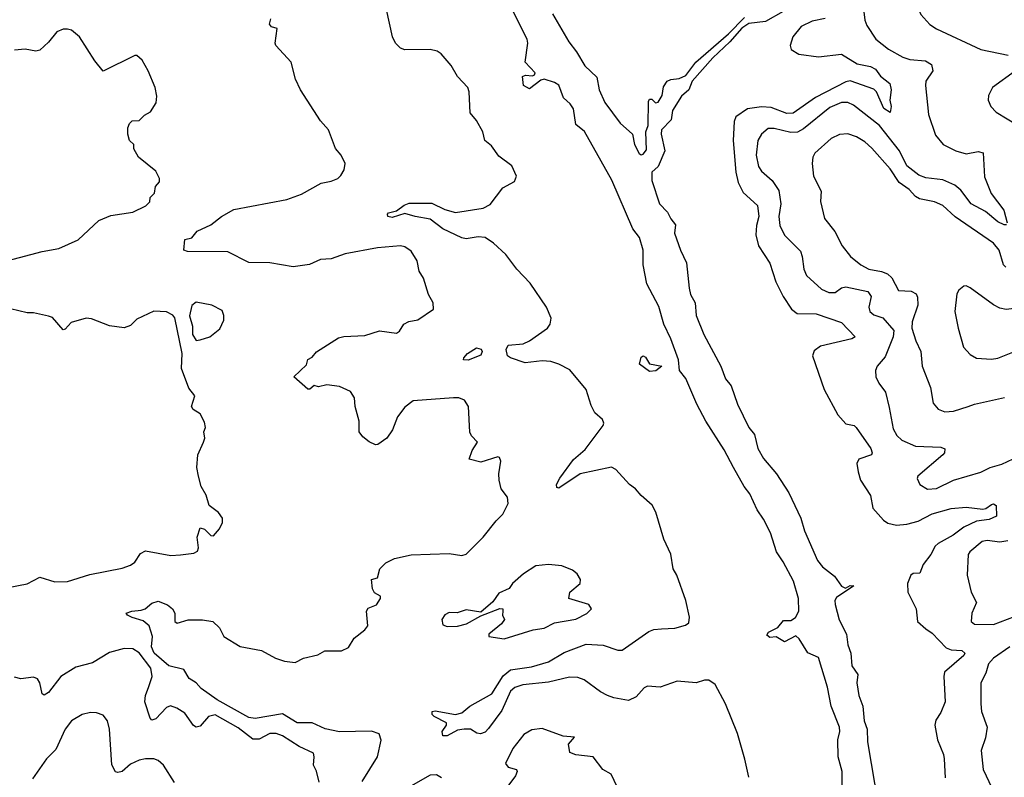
# Model space of a CAD drawing. Extents: x 2087054 to 2277909, y 548907 to 753496.
# Tile 331 of 444: x 2163309 to 2167976, y 704228 to 707817. Entities that reach past the tile are written whole.
import ezdxf

# ---------------------------------------------------------------- set-up
doc = ezdxf.new("R2010")
doc.units = 0

msp = doc.modelspace()

# ---------------------------------------------------------------- linework, layer by layer
at = {"layer": '0CON20XD'}
for points in [[(2167985, 708278.5), (2167965, 708278.1), (2167923.8, 708313.8), (2167825, 708355.8), (2167725, 708425.5), (2167665, 708443.3), (2167644.4, 708435), (2167642.7, 708415), (2167655, 708385.8), (2167708.4, 708338.4), (2167724.2, 708305), (2167721.1, 708275), (2167674.7, 708155), (2167685.8, 708015), (2167670, 707995), (2167587.1, 707945), (2167565.6, 707905), (2167562.2, 707885), (2167581.2, 707841.2), (2167623.8, 707793.8), (2167655, 707773.1), (2167865, 707675.5), (2167995, 707649.5)], [(2166065.9, 707145.9), (2165986.7, 707286.7), (2165945, 707320), (2165934.2, 707395), (2165919.1, 707419.1), (2165887.1, 707447.1), (2165865, 707506.3), (2165845, 707519.8), (2165795, 707534.4), (2165779.4, 707530.6), (2165725, 707490), (2165698, 707505), (2165692, 707548), (2165706.4, 707553.6), (2165739.3, 707550.7), (2165750, 707555), (2165752.5, 707565), (2165705.6, 707615.6), (2165717.2, 707705), (2165714.2, 707725), (2165634.7, 707884.7)], [(2167303.9, 707905), (2167314.6, 707814.6), (2167325, 707788.8), (2167367.5, 707725), (2167427.6, 707677.6), (2167495, 707639.1), (2167528.9, 707628.9), (2167602.4, 707622.4), (2167631.9, 707605), (2167638.1, 707575), (2167604.7, 707525.3), (2167602.1, 707505), (2167617, 707367), (2167650.1, 707270.1), (2167686.7, 707225), (2167747.1, 707195), (2167795, 707182), (2167852.8, 707192.8), (2167875.4, 707185.4), (2167883, 707073), (2167913.4, 706993.4), (2167974.6, 706915), (2167990, 706855)], [(2166765, 704227.5), (2166746.3, 704313.7), (2166711.4, 704435), (2166654.1, 704575), (2166605, 704666.7), (2166575, 704688.2), (2166555, 704688.2), (2166515, 704674.5), (2166425, 704682.7), (2166345, 704654.4), (2166285, 704660), (2166269.2, 704650.8), (2166231.2, 704608.8), (2166195, 704592.1), (2166125, 704603.5), (2166095, 704614.7), (2166061.7, 704631.7), (2165985, 704689.1), (2165955, 704699.7), (2165915, 704702), (2165815, 704678.1), (2165694.8, 704665.2), (2165656.4, 704653.6), (2165635, 704635.6), (2165595, 704544.4), (2165530.8, 704459.2), (2165515, 704441.9), (2165493.8, 704433.8), (2165476.4, 704436.4), (2165446.1, 704456.1), (2165415.7, 704455.7), (2165385, 704451.1), (2165335, 704423.2), (2165315, 704424.6), (2165312.1, 704445), (2165332.9, 704475), (2165332, 704485), (2165274.3, 704515), (2165263.6, 704525), (2165265, 704539.2), (2165278.1, 704541.9), (2165375, 704525.4), (2165405, 704533.5), (2165442.9, 704565), (2165546.8, 704623.2), (2165601.6, 704708.4), (2165635, 704736.3), (2165735, 704751.6), (2165815, 704774.1), (2165890.7, 704819.3), (2165995, 704858.7), (2166075, 704853.6), (2166145, 704829.8), (2166165, 704830), (2166291.7, 704918.3), (2166315, 704927.6), (2166350.7, 704930.7), (2166415, 704933.6), (2166465, 704947.8), (2166480.5, 704959.5), (2166484.4, 704985.6), (2166467.5, 705065), (2166424.5, 705185), (2166407.3, 705215), (2166395.6, 705284.4), (2166362.5, 705355), (2166324.4, 705484.4), (2166306.7, 705516.7), (2166255, 705562), (2166228, 705595), (2166200, 705615), (2166135.5, 705685.5), (2166115, 705697.1), (2165966.2, 705665), (2165865, 705596.7), (2165855, 705600), (2165854.2, 705615), (2165869.4, 705645), (2165935, 705732.5), (2165988.8, 705781.2), (2166074.2, 705895), (2166078, 705905), (2166072.3, 705922.3), (2166035, 705953.8), (2166018.8, 705988.8), (2165994.2, 706064.2), (2165917.5, 706157.5), (2165865, 706184.6), (2165826.8, 706196.8), (2165785, 706200.5), (2165705, 706191.7), (2165635, 706214.8), (2165621.8, 706225), (2165614.8, 706255), (2165625, 706274.6), (2165695, 706281.9), (2165725, 706295.3), (2165811.1, 706355), (2165823.6, 706375), (2165827.8, 706402.2), (2165806, 706455), (2165728.1, 706568.1), (2165665.2, 706635), (2165613.9, 706705), (2165555, 706758.8), (2165515, 706784.8), (2165481.9, 706788.1), (2165425, 706779.4), (2165405, 706782.7), (2165315, 706826.1), (2165255, 706872.2), (2165184.5, 706884.5), (2165135, 706899.2), (2165075, 706880), (2165054, 706885), (2165052, 706895), (2165057.7, 706902.3), (2165095, 706911.2), (2165131.3, 706938.7), (2165155, 706948.2), (2165262.4, 706947.6), (2165325, 706917.8), (2165375, 706903.8), (2165506.4, 706923.6), (2165538.5, 706941.5), (2165600, 707020), (2165655, 707050), (2165663.3, 707075), (2165642.5, 707125), (2165580.7, 707170.7), (2165545, 707220), (2165514, 707245), (2165504, 707285), (2165475, 707340), (2165444, 707375), (2165440, 707475), (2165433.3, 707495), (2165385, 707548), (2165355, 707600), (2165306.9, 707655), (2165288.5, 707668.5), (2165255, 707676.2), (2165135, 707674), (2165115, 707682), (2165090.7, 707705), (2165076.6, 707735), (2165047.5, 707865)], [(2165834.3, 707845), (2165911.6, 707711.6), (2165947.8, 707665), (2165987.6, 707597.6), (2166045, 707544.5), (2166055.5, 707485), (2166082.4, 707425), (2166155, 707326.7), (2166213.3, 707275), (2166223.6, 707226.4), (2166245, 707183.1), (2166255, 707176.7), (2166265, 707180), (2166279.9, 707200.1), (2166277.5, 707285), (2166287.6, 707315), (2166290.5, 707429.5), (2166295, 707440), (2166305, 707440), (2166322.3, 707422.3), (2166335, 707426.2), (2166355, 707457.5), (2166361.2, 707498.8), (2166378.8, 707525), (2166396.4, 707533.6), (2166435, 707538.8), (2166466.7, 707553.3), (2166514.4, 707615), (2166669.5, 707750.5), (2166745, 707827.3)], [(2166928.9, 707855), (2166845, 707808.9), (2166765, 707798.3), (2166732.7, 707777.3), (2166675, 707711.8), (2166594.4, 707635.6), (2166496.4, 707525), (2166481.4, 707485), (2166446.7, 707455), (2166403.7, 707386.3), (2166397.7, 707342.3), (2166351.8, 707295), (2166349.7, 707275), (2166366.7, 707195), (2166335, 707121.8), (2166304.8, 707095.2), (2166304.8, 707055), (2166342.4, 706945), (2166379.7, 706905), (2166395, 706873.1), (2166417.8, 706845), (2166413.5, 706805), (2166441.3, 706725), (2166470.5, 706665), (2166482.5, 706545), (2166488.4, 706515), (2166511, 706475), (2166515, 706415.7), (2166552.5, 706325), (2166632.5, 706175), (2166654.8, 706115), (2166681.5, 706081.5), (2166711.4, 705995), (2166766, 705885), (2166792.1, 705852.1), (2166807.5, 705785), (2166835, 705738.5), (2166895.8, 705665.8), (2166955.7, 705575.7), (2167011.9, 705455), (2167028.9, 705395), (2167090.4, 705255), (2167114.6, 705224.6), (2167170.7, 705180.7), (2167205, 705133.3), (2167223.8, 705123.8), (2167246.4, 705136.4), (2167262.5, 705135), (2167181, 705079), (2167173.3, 705065), (2167174.3, 705045.7), (2167193, 704973), (2167227.7, 704905), (2167235.2, 704855), (2167249.6, 704815), (2167253.7, 704755), (2167281.5, 704715), (2167277.2, 704675), (2167287.3, 704615), (2167305.8, 704565), (2167312, 704495), (2167326, 704455), (2167327.9, 704395), (2167377.7, 704097.7)], [(2164932.4, 704207.6), (2165005.3, 704325), (2165023, 704403), (2165012.7, 704432.7), (2164976.4, 704446.4), (2164825, 704442.5), (2164756.7, 704456.7), (2164695, 704484.8), (2164625, 704486.2), (2164555, 704528.3), (2164425, 704505.7), (2164395, 704510.7), (2164244.9, 704594.9), (2164168.9, 704648.9), (2164145, 704675.4), (2164111.9, 704695), (2164087.8, 704737.8), (2164015.9, 704755), (2163947, 704815), (2163934.2, 704845), (2163938.5, 704895), (2163923.3, 704945), (2163895, 704969.4), (2163842.5, 704985), (2163820, 704995), (2163813.3, 705005), (2163840, 705015), (2163885, 705018.8), (2163903.6, 705026.4), (2163935, 705052.5), (2163965, 705062), (2164010, 705045), (2164033.8, 705025), (2164043.8, 705005), (2164043.8, 704965), (2164055, 704957.5), (2164107, 704973), (2164175, 704973.8), (2164223.9, 704966.1), (2164256, 704935), (2164276.7, 704895), (2164355, 704848), (2164455, 704828.1), (2164522.2, 704792.2), (2164565, 704777.8), (2164615, 704771.4), (2164655, 704792), (2164721.7, 704808.3), (2164755, 704826.7), (2164835, 704826.7), (2164867.7, 704842.3), (2164895, 704886.7), (2164945, 704926.7), (2164958.8, 704945), (2164952.5, 705015), (2164961.7, 705028.3), (2165000, 705045), (2165020, 705075), (2165020, 705085), (2164991.1, 705101.1), (2164980.9, 705120.9), (2164977.5, 705165), (2165005, 705172.5), (2165016.7, 705215), (2165045, 705243.3), (2165085.9, 705264.1), (2165165, 705281.2), (2165345, 705287.1), (2165405, 705278), (2165425, 705284), (2165505.8, 705365), (2165567.2, 705442.8), (2165600, 705475), (2165624.3, 705525), (2165622, 705555), (2165591.2, 705595), (2165581.2, 705635), (2165580, 705665), (2165590, 705725), (2165583, 705743), (2165575, 705746.2), (2165495, 705721.2), (2165440, 705735), (2165454.1, 705775.9), (2165480, 705815), (2165450, 705845), (2165443, 705863), (2165436.2, 705985), (2165417.5, 706015), (2165390, 706025), (2165365, 706026), (2165175, 706010.8), (2165135, 705981.2), (2165100, 705935), (2165077, 705873), (2165050, 705835), (2165006.1, 705803.9), (2164995, 705803.3), (2164965, 705816.7), (2164935, 705840), (2164918.8, 705865), (2164918, 705915), (2164898.8, 705985), (2164896.1, 706026.1), (2164877.5, 706055), (2164825, 706079.2), (2164765, 706087.5), (2164725, 706078), (2164705, 706083.3), (2164685, 706066.7), (2164675, 706066.7), (2164609.2, 706125), (2164668, 706182), (2164675, 706207.5), (2164695, 706217.5), (2164716.1, 706243.9), (2164820.9, 706309.1), (2164845, 706315.7), (2164945, 706320), (2165015, 706343.3), (2165095, 706332.5), (2165109.3, 706340.7), (2165130, 706375), (2165153.6, 706386.4), (2165195.8, 706394.2), (2165270, 706445), (2165268.8, 706475), (2165247.1, 706515), (2165222.6, 706592.6), (2165202.5, 706625), (2165192.5, 706675), (2165165, 706720), (2165135, 706741.4), (2165115, 706745.6), (2165005, 706735.4), (2164851.8, 706708.2), (2164785, 706684.4), (2164735, 706681.5), (2164682.8, 706657.2), (2164605, 706646.5), (2164495.5, 706665.5), (2164395, 706667.1), (2164296.4, 706716.4), (2164105, 706718.8), (2164087.5, 706725), (2164092.5, 706775), (2164125, 706783.3), (2164151.2, 706815), (2164215, 706845.8), (2164265, 706884.3), (2164325, 706918.1), (2164575, 706965.6), (2164645, 706990), (2164737.9, 707042.1), (2164785, 707052.5), (2164817.5, 707065), (2164831.7, 707078.3), (2164846.7, 707105), (2164852.5, 707135), (2164832.5, 707175), (2164806.7, 707206.7), (2164772.5, 707295), (2164735, 707337.5), (2164640, 707485), (2164616.7, 707535), (2164596.1, 707616.1), (2164523.3, 707695), (2164520, 707705), (2164530, 707775), (2164503, 707783), (2164492.5, 707795), (2164499.3, 707820.7)], [(2167126.7, 707823.3), (2167065, 707809.6), (2167012.9, 707785), (2166974.2, 707735), (2166961.2, 707695), (2166966.2, 707675), (2167003, 707653), (2167095, 707641.3), (2167205, 707653.3), (2167278.2, 707608.2), (2167341.4, 707595)], [(2163255, 706676), (2163415, 706719.4), (2163495, 706732.5), (2163586.4, 706773.6), (2163684.5, 706865.5), (2163740.9, 706889.1), (2163845.7, 706904.3), (2163907.5, 706935), (2163926.1, 706953.9), (2163927.5, 706975), (2163947.5, 706995), (2163953, 707027), (2163971.7, 707048.3), (2163972.5, 707065), (2163955, 707100), (2163872.5, 707165), (2163850, 707205), (2163850, 707225), (2163830, 707245), (2163822.5, 707275), (2163822.5, 707305), (2163830, 707325), (2163843, 707337), (2163875, 707340), (2163900, 707365), (2163929.3, 707380.7), (2163956.4, 707423.6), (2163960, 707455), (2163951.2, 707495), (2163918.8, 707575), (2163890, 707625), (2163865, 707646.7), (2163855, 707646.7), (2163705, 707572.5), (2163665, 707622.5), (2163593.3, 707735), (2163555, 707766.7), (2163535, 707772.5), (2163515, 707772.5), (2163485, 707760), (2163445, 707710), (2163405, 707672.5), (2163385, 707667.5), (2163335, 707677.5), (2163285, 707672.5)], [(2167341.4, 707595), (2167365, 707581.9), (2167390.1, 707550.1), (2167434.2, 707515), (2167439.4, 707485), (2167434.2, 707435), (2167440, 707405), (2167435, 707376.7), (2167405, 707395.7), (2167370, 707475), (2167358.3, 707488.3), (2167245, 707527), (2167225, 707522.3), (2167081.1, 707448.9), (2166975, 707374.7), (2166945, 707372.8), (2166870.8, 707400.8), (2166825, 707404.8), (2166758.6, 707395), (2166703.6, 707356.4), (2166695.2, 707334.8), (2166690.5, 707245), (2166703.3, 707095), (2166715.3, 707045), (2166737.8, 706997.8), (2166806.5, 706936.5), (2166813.2, 706885), (2166801.3, 706841.3), (2166798.2, 706798.2), (2166811.2, 706745), (2166865, 706662.9), (2166893.6, 706575), (2166928, 706505), (2166967.1, 706445), (2166995, 706424.7), (2167085, 706423.8), (2167205, 706381.9), (2167270, 706315), (2167253.3, 706305), (2167105, 706270), (2167075, 706248.5), (2167066.9, 706225), (2167122.1, 706065), (2167187.3, 705945), (2167225, 705902.5), (2167265, 705894), (2167274.5, 705884.5), (2167344.4, 705785), (2167350, 705765), (2167346.7, 705755), (2167287.5, 705735), (2167277.3, 705715), (2167282.9, 705675), (2167295.3, 705635), (2167342.4, 705562.4), (2167353.2, 705503.2), (2167403.8, 705445), (2167425, 705432.3), (2167465, 705421.9), (2167515, 705426.1), (2167568.3, 705441.7), (2167635, 705475.7), (2167725, 705500.7), (2167795, 705507.7), (2167875, 705498.5), (2167888.8, 705501.2), (2167915, 705520.6), (2167925, 705522.5), (2167938, 705515), (2167939.2, 705465), (2167905, 705448.5), (2167845, 705440.4), (2167785, 705413), (2167734.6, 705375.4), (2167662.7, 705335), (2167648.1, 705321.9), (2167627.6, 705282.4), (2167591.9, 705235), (2167576.2, 705195), (2167545, 705193.3), (2167533.8, 705185), (2167516.7, 705145), (2167518.8, 705105), (2167559.2, 705025), (2167564.2, 704965), (2167605, 704930.8), (2167635, 704910.8), (2167701.3, 704841.3), (2167725, 704831.3), (2167775, 704828), (2167788.9, 704815), (2167785, 704804.2), (2167693.3, 704725), (2167689.1, 704705), (2167695.5, 704585), (2167675, 704533.8), (2167651.3, 704498.7), (2167646.7, 704475), (2167659.5, 704405), (2167688.1, 704335), (2167690.6, 704315), (2167695.5, 704225)], [(2168029.2, 707575), (2167920, 707495), (2167901.7, 707458.3), (2167900, 707435), (2167912, 707405), (2167938.3, 707378.3), (2168042.5, 707315)], [(2167987.5, 706845), (2167975, 706844.4), (2167945, 706860), (2167887.8, 706907.8), (2167819.5, 706945), (2167769.5, 707009.5), (2167742.6, 707032.6), (2167685, 707057.7), (2167605, 707067.5), (2167570.5, 707080.5), (2167515, 707124.3), (2167479.8, 707195), (2167385, 707315.3), (2167261.4, 707411.4), (2167235, 707424.7), (2167205, 707424.1), (2167149.5, 707400.5), (2167025, 707300.2), (2166996.4, 707283.6), (2166965, 707282), (2166885, 707301.9), (2166857.8, 707302.2), (2166825.6, 707275), (2166808.1, 707245), (2166800, 707175), (2166810.9, 707120.9), (2166825, 707098.6), (2166875.8, 707055.8), (2166907.7, 707007.7), (2166916.9, 706945), (2166907.1, 706885), (2166911.9, 706841.9), (2166935, 706795.8), (2167010, 706720), (2167018.8, 706695), (2167025.5, 706635), (2167038.9, 706605), (2167110.3, 706540.3), (2167145, 706524), (2167175, 706524.6), (2167205, 706546.7), (2167225, 706551.2), (2167329.2, 706529.2), (2167345.2, 706505), (2167333.5, 706455), (2167339.2, 706435), (2167358.2, 706418.2), (2167400, 706405), (2167453.3, 706345), (2167449.6, 706315), (2167410.9, 706219.1), (2167374, 706175), (2167366, 706155), (2167368, 706125), (2167380.8, 706095), (2167412.4, 706052.4), (2167430.3, 705980.3), (2167448.9, 705878.9), (2167467.4, 705847.4), (2167490.6, 705825), (2167555, 705795.9), (2167675, 705790.9), (2167694.2, 705784.2), (2167692.9, 705765), (2167684.4, 705755), (2167566.2, 705655), (2167563.6, 705643.6), (2167576.7, 705615), (2167612.9, 705592.9), (2167655, 705595.6), (2167735, 705634.6), (2167865, 705673.8), (2167910, 705695), (2167965, 705710.4), (2168045, 705749.2)], [(2167983.3, 706645), (2167972.5, 706655), (2167951.5, 706725), (2167925, 706757.7), (2167743.5, 706883.5), (2167685, 706936.2), (2167645, 706954.6), (2167575, 706968), (2167555, 706979.2), (2167525, 707012.3), (2167477.7, 707045), (2167435, 707110), (2167349, 707209), (2167315, 707238.7), (2167275, 707262.7), (2167234.5, 707275.5), (2167195, 707273.6), (2167155, 707254.4), (2167078.1, 707185), (2167068.9, 707165), (2167065.6, 707135), (2167071.4, 707075), (2167107.8, 707005), (2167105.8, 706955), (2167123.5, 706875), (2167173.7, 706813.7), (2167207.1, 706745), (2167247.5, 706695), (2167295.7, 706655), (2167334.8, 706634.8), (2167395, 706624.2), (2167422.8, 706612.8), (2167443.4, 706593.4), (2167475, 706534.4), (2167535, 706531.5), (2167558.6, 706518.6), (2167565, 706502.5), (2167565.9, 706465), (2167539.2, 706385), (2167538, 706355), (2167556.2, 706295), (2167580, 706245), (2167586.4, 706175), (2167625.8, 706075), (2167639.7, 705999.7), (2167662.1, 705972.1), (2167695, 705958.6), (2167735, 705961.9), (2167804.3, 705984.3), (2167835, 705996.1), (2167976.9, 706026.9)], [(2167207.7, 704185), (2167208.4, 704255), (2167189.4, 704325), (2167186.5, 704405), (2167197.4, 704445), (2167194.4, 704465.6), (2167155.6, 704565), (2167138.3, 704655), (2167095.5, 704795.5), (2167045, 704817.7), (2167003.8, 704883.8), (2166987.5, 704897.5), (2166935, 704869.4), (2166895, 704892.9), (2166865, 704890.6), (2166851.2, 704901.2), (2166858, 704915), (2166903.2, 704936.8), (2166929.2, 704970.8), (2166965, 704970.7), (2166986.1, 704983.9), (2167001.7, 705015), (2167000.9, 705075), (2166977.3, 705157.3), (2166928.7, 705248.7), (2166896.6, 705295), (2166868, 705385), (2166835, 705450.3), (2166804.1, 705494.1), (2166770.3, 705570.3), (2166743.3, 705605), (2166693.3, 705695), (2166649.1, 705779.1), (2166561.7, 705915), (2166519.6, 705995), (2166467.3, 706117.3), (2166436.4, 706155), (2166431.7, 706205), (2166395.4, 706305.4), (2166362.6, 706375), (2166338.6, 706458.6), (2166282.3, 706565), (2166265.2, 706655), (2166264.4, 706725), (2166247.4, 706785), (2166216.3, 706826.3), (2166116.6, 707056.6), (2166065.9, 707145.9)], [(2167915, 706207.8), (2167945, 706213.3), (2168025, 706244.3), (2168095, 706304), (2168142.5, 706375), (2168137, 706407), (2168107.5, 706435), (2168084.1, 706444.1), (2168035, 706450), (2167985, 706444.3), (2167955, 706450.6), (2167925, 706465.7), (2167815, 706546), (2167795, 706556), (2167785, 706553.8), (2167761.2, 706535), (2167751.3, 706518.7), (2167742.5, 706435), (2167756.9, 706355), (2167782.5, 706265), (2167815, 706231.4), (2167845, 706213.1), (2167915, 706207.8)], [(2164145, 706297.5), (2164165, 706300), (2164210, 706315), (2164257.7, 706352.3), (2164276.4, 706393.6), (2164276.7, 706415), (2164269.3, 706439.3), (2164220, 706465), (2164145, 706478.8), (2164125, 706462.5), (2164114.1, 706414.1), (2164128, 706365), (2164128.8, 706325), (2164145, 706297.5)], [(2163255, 705127.1), (2163345, 705144.4), (2163405, 705175.8), (2163475, 705153.1), (2163535, 705155.4), (2163642.4, 705187.6), (2163795, 705218.5), (2163835, 705232.2), (2163855, 705247.1), (2163882.4, 705287.6), (2163905, 705300), (2164025, 705278.9), (2164071.4, 705281.4), (2164135, 705290), (2164151.7, 705298.3), (2164156.2, 705315), (2164150.8, 705365), (2164165, 705410), (2164185, 705403.3), (2164215, 705373.8), (2164227.7, 705372.3), (2164256.7, 705405), (2164270, 705435), (2164270, 705455), (2164251.7, 705481.7), (2164206.7, 705515), (2164193.3, 705565), (2164170, 705605), (2164156.7, 705655), (2164148.8, 705695), (2164153.3, 705755), (2164181.2, 705815), (2164186.2, 705835), (2164182.5, 705865), (2164190, 705885), (2164185, 705910), (2164165, 705950), (2164130.7, 705970.7), (2164123.3, 705985), (2164140, 706035), (2164111.2, 706071.2), (2164076.2, 706165), (2164080, 706235), (2164044.2, 706404.2), (2164035, 706416.7), (2164005, 706433.3), (2163945, 706436), (2163865, 706398.8), (2163835, 706368.8), (2163805, 706357.5), (2163735, 706365.8), (2163649.5, 706399.5), (2163625, 706403.3), (2163553, 706383), (2163525, 706350), (2163515, 706347.5), (2163465.4, 706405.4), (2163445, 706412.9), (2163375, 706427.5), (2163345, 706427.5), (2163265, 706446.7)], [(2165435, 706204.5), (2165413.3, 706205), (2165414.3, 706215), (2165431.9, 706235), (2165475, 706261.8), (2165496.7, 706256.7), (2165502.1, 706245), (2165495, 706227.8), (2165435, 706204.5)], [(2166295, 706150.6), (2166247.5, 706185), (2166255, 706217.5), (2166265, 706223.8), (2166275, 706218.8), (2166295, 706187.1), (2166352.5, 706175), (2166325, 706153.5), (2166295, 706150.6)], [(2167992.9, 705347.1), (2167955, 705342.2), (2167895, 705348.9), (2167872, 705345), (2167813.5, 705296.5), (2167805, 705282.5), (2167800.8, 705185), (2167819.2, 705105), (2167844.2, 705055), (2167822.5, 705005), (2167820, 704965), (2167835, 704952.5), (2167925, 704950.8), (2168025, 704989.4)], [(2165605, 704884.3), (2165743.2, 704926.8), (2165795, 704934.4), (2165845, 704958.6), (2165945, 704977.1), (2165997, 705003), (2166020, 705025), (2166006.8, 705046.8), (2165912.5, 705075), (2165916.7, 705105), (2165966.2, 705145), (2165966.7, 705165), (2165951.7, 705191.7), (2165929.5, 705209.5), (2165878.8, 705228.8), (2165815, 705236.2), (2165755, 705228.8), (2165697.7, 705192.3), (2165645, 705146.2), (2165628.6, 705121.4), (2165580.3, 705099.7), (2165551.7, 705058.3), (2165495, 705010), (2165425, 705021.2), (2165383.6, 705006.4), (2165345, 705008.8), (2165325, 704996.7), (2165310, 704975), (2165315, 704950), (2165335, 704942.5), (2165384.2, 704944.2), (2165427.5, 704955), (2165495, 704992.5), (2165585, 705026.7), (2165600, 705025), (2165600, 705015), (2165597.5, 704995), (2165606.7, 704975), (2165593.3, 704955), (2165533.3, 704905), (2165532.5, 704895), (2165605, 704884.3)], [(2164728, 704205), (2164715.8, 704255.8), (2164701.2, 704285), (2164705.7, 704325), (2164701.4, 704341.4), (2164634, 704374), (2164555, 704424.5), (2164525, 704434.6), (2164495, 704435.4), (2164445, 704407.6), (2164415, 704407.9), (2164345, 704461.6), (2164235, 704523.6), (2164204, 704516), (2164165, 704470), (2164145, 704464.3), (2164132.7, 704472.7), (2164091.3, 704531.3), (2164054.3, 704555), (2164024.6, 704565.4), (2164005, 704558.5), (2163955, 704503.9), (2163935, 704498.6), (2163927.2, 704507.2), (2163901.9, 704585), (2163905.8, 704615), (2163921.7, 704658.3), (2163937.1, 704705), (2163931.2, 704745), (2163875, 704817.9), (2163845, 704835.5), (2163805, 704837.8), (2163735, 704819.2), (2163655, 704769.5), (2163575, 704750), (2163504.4, 704705), (2163445, 704630), (2163425, 704616.2), (2163415, 704622.5), (2163404.5, 704674.5), (2163394.3, 704694.3), (2163375, 704702), (2163315, 704694), (2163285, 704702)], [(2168002.2, 704845), (2167925, 704792), (2167901.2, 704765), (2167889, 704721), (2167864.6, 704675), (2167864.5, 704575)], [(2167864.5, 704575), (2167868.9, 704538.9), (2167894.4, 704465), (2167887.1, 704415), (2167865.9, 704354.1), (2167875.6, 704265), (2167917.9, 704177.9)], [(2164043.1, 704203.1), (2163990.8, 704285), (2163965, 704307.5), (2163945, 704314.3), (2163905, 704315.6), (2163875, 704308.9), (2163835, 704290), (2163795, 704255.7), (2163775, 704250), (2163763.6, 704253.6), (2163746.6, 704286.6), (2163735.6, 704455), (2163725.5, 704495.5), (2163705, 704522), (2163673.2, 704533.2), (2163645, 704534.3), (2163605, 704524.3), (2163554.6, 704495.4), (2163524.4, 704455), (2163481.1, 704358.9), (2163435.5, 704315), (2163370, 704220)], [(2166154.2, 704155), (2166113, 704243), (2166074.1, 704264.1), (2166027.5, 704325), (2165945.8, 704334.2), (2165917.5, 704345), (2165910, 704385), (2165938.3, 704418.3), (2165885, 704422.5), (2165785, 704458), (2165736.8, 704453.2), (2165699.1, 704430.9), (2165646.8, 704363.2), (2165612.5, 704292.5), (2165625, 704276.2), (2165663.3, 704265), (2165666.7, 704255), (2165660, 704235), (2165623.3, 704185)], [(2165308.8, 704225), (2165285, 704238.9), (2165255, 704237.5), (2164985.9, 704084.1)]]:
    msp.add_lwpolyline(points, dxfattribs=at)

doc.saveas('drawing.dxf')
